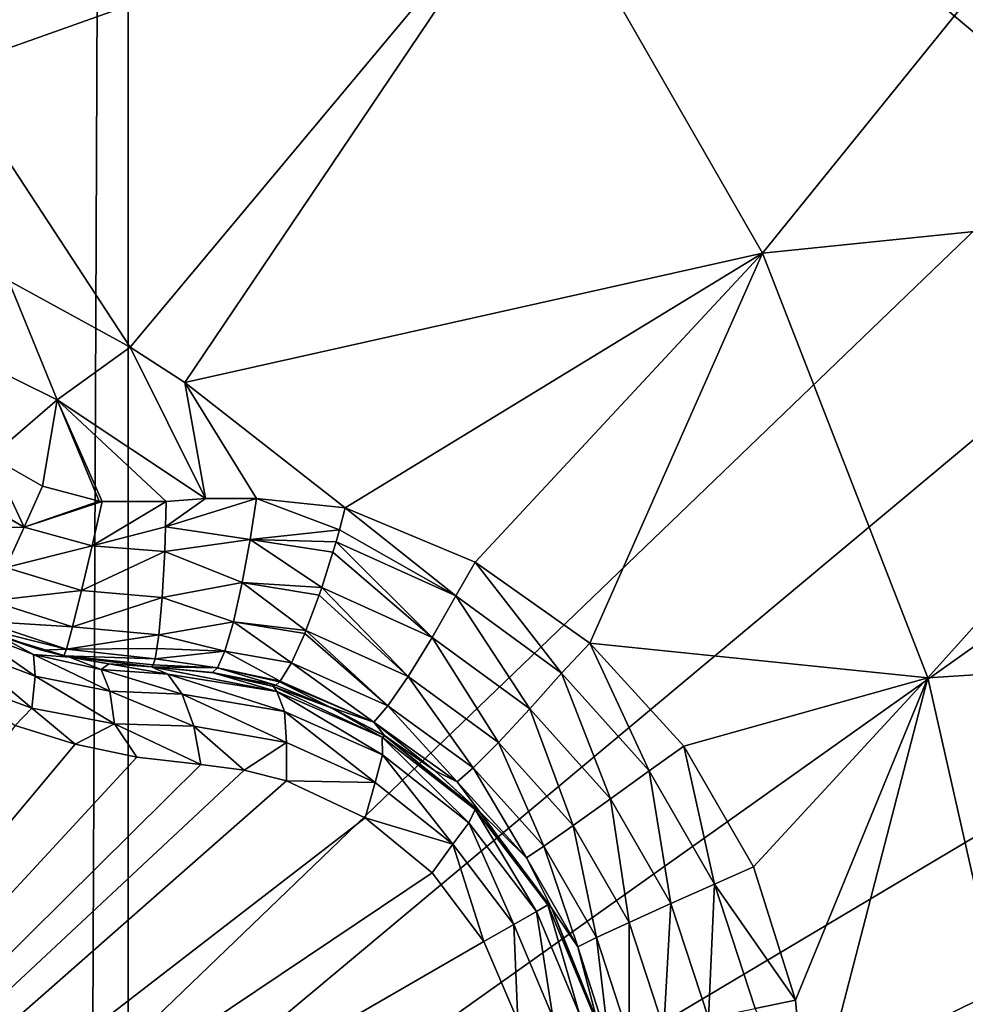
# Model space of a CAD drawing. Header units: metres. Extents: x -206 to 75, y -104 to 104.
# Tile 291 of 656: x -165.94 to -164.37, y 49.93 to 51.56. Entities that reach past the tile are written whole.
import ezdxf

# ---------------------------------------------------------------- set-up
doc = ezdxf.new("R2010")
doc.units = ezdxf.units.M
doc.layers.add('solid_01_1-CONSUMER_THERM_B_125288', color=7, linetype='CONTINUOUS')

msp = doc.modelspace()

# ---------------------------------------------------------------- linework, layer by layer
at = {"layer": 'solid_01_1-CONSUMER_THERM_B_125288'}
for points in [[(-106.887138, 47.939438, 1.5), (-97.174187, 56.091938, 1.5), (-200.514557, 74.966148, 1.5)], [(-107.910683, 47.194191, 1.5), (-106.887138, 47.939438, 1.5), (-200.514557, 74.966148, 1.5)], [(-108.467331, 46.871483, 1.5), (-107.910683, 47.194191, 1.5), (-200.514557, 74.966148, 1.5)], [(-109.048912, 46.586853, 1.5), (-108.467331, 46.871483, 1.5), (-200.514557, 74.966148, 1.5)], [(-109.651024, 46.343178, 1.5), (-109.048912, 46.586853, 1.5), (-200.514557, 74.966148, 1.5)], [(-110.268845, 46.142639, 1.5), (-109.651024, 46.343178, 1.5), (-200.514557, 74.966148, 1.5)], [(-110.897278, 45.986664, 1.5), (-110.268845, 46.142639, 1.5), (-200.514557, 74.966148, 1.5)], [(-111.53109, 45.875885, 1.5), (-110.897278, 45.986664, 1.5), (-200.514557, 74.966148, 1.5)], [(-112.794189, 45.78849, 1.5), (-111.53109, 45.875885, 1.5), (-200.514557, 74.966148, 1.5)], [(-168.100571, 58.189758, 1.5), (-112.794189, 45.78849, 1.5), (-200.514557, 74.966148, 1.5)], [(-76.404617, 63.580017, 75.400002), (-185.604614, 63.572178, 75.400002), (-92.716316, 42.429672, 75.400002)], [(-185.604614, 63.572178, 75.400002), (-93.500069, 42.491352, 75.400002), (-92.716316, 42.429672, 75.400002)], [(-185.604614, 63.572178, 75.400002), (-168.500076, 42.491318, 75.400002), (-93.500069, 42.491352, 75.400002)], [(-166.314148, 63.522121), (-165.762909, 63.471123), (-166.295959, -63.580036)], [(-165.762909, 63.471123), (-165.744736, -63.528877), (-166.295959, -63.580036)], [(-161.762909, 63.471695), (-165.744736, -63.528877), (-165.762909, 63.471123)], [(-161.762909, 63.471695), (-161.744736, -63.528305), (-165.744736, -63.528877)], [(-168.100571, 58.189758, 1.5), (-166.403046, 57.2313, 1.5), (-112.794189, 45.78849, 1.5)], [(-166.403046, 57.2313, 1.5), (-149.226578, 45.783272, 1.5), (-112.794189, 45.78849, 1.5)], [(-166.403046, 57.2313, 1.5), (-150.489685, 45.870308, 1.5), (-149.226578, 45.783272, 1.5)], [(-166.403046, 57.2313, 1.5), (-151.123535, 45.980904, 1.5), (-150.489685, 45.870308, 1.5)], [(-166.403046, 57.2313, 1.5), (-164.849518, 56.082249, 1.5), (-151.123535, 45.980904, 1.5)], [(-164.992844, 55.911392, 1.525184), (-155.134232, 47.932529, 1.5), (-164.849518, 56.082249, 1.5)], [(-164.849518, 56.082249, 1.5), (-151.752014, 46.1367, 1.5), (-151.123535, 45.980904, 1.5)], [(-164.849518, 56.082249, 1.5), (-152.369888, 46.337059, 1.5), (-151.752014, 46.1367, 1.5)], [(-164.849518, 56.082249, 1.5), (-152.972076, 46.580566, 1.5), (-152.369888, 46.337059, 1.5)], [(-164.849518, 56.082249, 1.5), (-153.553741, 46.865028, 1.5), (-152.972076, 46.580566, 1.5)], [(-164.849518, 56.082249, 1.5), (-154.110474, 47.187576, 1.5), (-153.553741, 46.865028, 1.5)], [(-164.849518, 56.082249, 1.5), (-155.134232, 47.932529, 1.5), (-154.110474, 47.187576, 1.5)], [(-155.277985, 47.761169, 1.525335), (-164.992844, 55.911392, 1.525184), (-165.129471, 55.74852, 1.599859)], [(-155.277985, 47.761169, 1.525335), (-155.134232, 47.932529, 1.5), (-164.992844, 55.911392, 1.525184)], [(-155.414581, 47.598335, 1.600154), (-165.129471, 55.74852, 1.599859), (-165.251877, 55.602592, 1.720235)], [(-155.414581, 47.598335, 1.600154), (-155.277985, 47.761169, 1.525335), (-165.129471, 55.74852, 1.599859)], [(-155.536942, 47.452469, 1.720659), (-165.251877, 55.602592, 1.720235), (-165.353867, 55.481018, 1.8802)], [(-155.536942, 47.452469, 1.720659), (-155.414581, 47.598335, 1.600154), (-165.251877, 55.602592, 1.720235)], [(-155.638855, 47.330975, 1.880731), (-165.353867, 55.481018, 1.8802), (-165.430191, 55.390038, 2.071429)], [(-155.638855, 47.330975, 1.880731), (-155.536942, 47.452469, 1.720659), (-165.353867, 55.481018, 1.8802)], [(-155.714905, 47.240318, 2.071429), (-165.430191, 55.390038, 2.071429), (-165.584442, 55.206154, 2.474663)], [(-155.638855, 47.330975, 1.880731), (-165.430191, 55.390038, 2.071429), (-155.714905, 47.240318, 2.071429)], [(-167.103546, 48.573505, 72.400002), (-167.104019, 55.223503, 72.400002), (-160.187317, 55.224003, 72.400002)], [(-167.103546, 48.573505, 72.400002), (-160.187317, 55.224003, 72.400002), (-159.994614, 54.5121, 72.400002)], [(-155.869156, 47.056435, 2.474663), (-165.584442, 55.206154, 2.474663), (-165.784622, 54.967514, 2.826262)], [(-155.869156, 47.056435, 2.474663), (-155.714905, 47.240318, 2.071429), (-165.584442, 55.206154, 2.474663)], [(-156.307755, 46.533585, 3.112886), (-165.784622, 54.967514, 2.826262), (-166.023544, 54.682697, 3.113388)], [(-156.069122, 46.818058, 2.825941), (-155.869156, 47.056435, 2.474663), (-165.784622, 54.967514, 2.826262)], [(-156.307755, 46.533585, 3.112886), (-156.069122, 46.818058, 2.825941), (-165.784622, 54.967514, 2.826262)], [(-156.576645, 46.213043, 3.325387), (-166.023544, 54.682697, 3.113388), (-166.29277, 54.361759, 3.325905)], [(-156.576645, 46.213043, 3.325387), (-156.307755, 46.533585, 3.112886), (-166.023544, 54.682697, 3.113388)], [(-167.103546, 48.573505, 72.400002), (-159.994614, 54.5121, 72.400002), (-159.681976, 53.844639, 72.400002)], [(-156.866318, 45.867725, 3.455959), (-166.29277, 54.361759, 3.325905), (-166.582779, 54.016029, 3.45631)], [(-156.866318, 45.867725, 3.455959), (-156.576645, 46.213043, 3.325387), (-166.29277, 54.361759, 3.325905)], [(-156.866318, 45.867725, 3.455959), (-166.582779, 54.016029, 3.45631), (-166.881851, 53.659512, 3.5)], [(-167.103546, 48.573505, 72.400002), (-159.681976, 53.844639, 72.400002), (-159.258514, 53.240978, 72.400002)], [(-156.866318, 45.867725, 3.455959), (-166.881851, 53.659512, 3.5), (-157.166565, 45.509792, 3.5)], [(-162.746674, 53.223858, 3.5), (-157.166565, 45.509792, 3.5), (-166.881851, 53.659512, 3.5)], [(-167.103546, 48.573505, 72.400002), (-159.258514, 53.240978, 72.400002), (-158.736923, 52.71946, 72.400002)], [(-167.103546, 48.573505, 72.400002), (-158.736923, 52.71946, 72.400002), (-158.133209, 52.296097, 72.400002)], [(-166.420471, 51.895752, 18.185537), (-166.059509, 51.480679, 18.299129), (-165.549194, 52.412025, 17.835464)], [(-166.059509, 51.480679, 18.299129), (-165.083023, 51.828278, 17.982162), (-165.549194, 52.412025, 17.835464)], [(-167.103546, 48.573505, 72.400002), (-158.133209, 52.296097, 72.400002), (-157.465698, 51.983543, 72.400002)], [(-167.103546, 48.573505, 72.400002), (-157.465698, 51.983543, 72.400002), (-156.753769, 51.790947, 72.400002)], [(-165.083023, 51.828278, 17.982162), (-164.708313, 51.176136, 18.100071), (-164.060104, 51.978035, 17.563581)], [(-164.708313, 51.176136, 18.100071), (-163.708252, 51.278358, 17.674295), (-164.060104, 51.978035, 17.563581)], [(-166.059509, 51.480679, 18.299129), (-165.757813, 51.019997, 18.393747), (-165.083023, 51.828278, 17.982162)], [(-165.757813, 51.019997, 18.393747), (-165.666809, 50.961487, 18.393749), (-165.083023, 51.828278, 17.982162)], [(-165.666809, 50.961487, 18.393749), (-164.708313, 51.176136, 18.100071), (-165.083023, 51.828278, 17.982162)], [(-156.75354, 48.574249, 72.400002), (-167.103546, 48.573505, 72.400002), (-156.753769, 51.790947, 72.400002)], [(-165.959549, 51.130451, 18.393747), (-165.757813, 51.019997, 18.393747), (-166.059509, 51.480679, 18.299129)], [(-164.708313, 51.176136, 18.100071), (-164.434036, 50.47121, 18.186367), (-163.708252, 51.278358, 17.674295)], [(-164.434036, 50.47121, 18.186367), (-163.45195, 50.534435, 17.754929), (-163.708252, 51.278358, 17.674295)], [(-165.666809, 50.961487, 18.393749), (-165.400879, 50.753284, 18.393747), (-164.708313, 51.176136, 18.100071)], [(-165.400879, 50.753284, 18.393747), (-165.185272, 50.663181, 18.365673), (-164.708313, 51.176136, 18.100071)], [(-165.185272, 50.663181, 18.365673), (-164.995178, 50.529217, 18.346268), (-164.708313, 51.176136, 18.100071)], [(-164.995178, 50.529217, 18.346268), (-164.434036, 50.47121, 18.186367), (-164.708313, 51.176136, 18.100071)], [(-165.878647, 50.932606, 18.426445), (-165.959549, 51.130451, 18.393747), (-166.143661, 51.063725, 18.426382)], [(-165.878647, 50.932606, 18.426445), (-165.757813, 51.019997, 18.393747), (-165.959549, 51.130451, 18.393747)], [(-165.988663, 50.838093, 18.439514), (-165.878647, 50.932606, 18.426445), (-166.143661, 51.063725, 18.426382)], [(-165.632538, 50.768719, 18.426382), (-165.757813, 51.019997, 18.393747), (-165.878647, 50.932606, 18.426445)], [(-165.632538, 50.768719, 18.426382), (-165.666809, 50.961487, 18.393749), (-165.757813, 51.019997, 18.393747)], [(-165.547974, 50.769085, 18.416172), (-165.400879, 50.753284, 18.393747), (-165.666809, 50.961487, 18.393749)], [(-165.547974, 50.769085, 18.416172), (-165.666809, 50.961487, 18.393749), (-165.632538, 50.768719, 18.426382)], [(-165.988663, 50.838093, 18.439514), (-165.903305, 50.789196, 18.439503), (-165.878647, 50.932606, 18.426445)], [(-165.903305, 50.789196, 18.439503), (-165.809036, 50.764744, 18.438219), (-165.878647, 50.932606, 18.426445)], [(-165.697708, 50.763824, 18.432564), (-165.632538, 50.768719, 18.426382), (-165.878647, 50.932606, 18.426445)], [(-165.804138, 50.764133, 18.438089), (-165.697708, 50.763824, 18.432564), (-165.878647, 50.932606, 18.426445)], [(-165.809036, 50.764744, 18.438219), (-165.804138, 50.764133, 18.438089), (-165.878647, 50.932606, 18.426445)], [(-166.033615, 50.779144, 18.430346), (-165.933746, 50.72155, 18.430346), (-165.988663, 50.838093, 18.439514)], [(-165.933746, 50.72155, 18.430346), (-165.903305, 50.789196, 18.439503), (-165.988663, 50.838093, 18.439514)], [(-165.933746, 50.72155, 18.430346), (-165.809036, 50.764744, 18.438219), (-165.903305, 50.789196, 18.439503)], [(-166.033615, 50.779144, 18.430346), (-166.076553, 50.719242, 18.395981), (-165.933746, 50.72155, 18.430346)], [(-165.933746, 50.72155, 18.430346), (-165.804138, 50.764133, 18.438089), (-165.809036, 50.764744, 18.438219)], [(-165.933746, 50.72155, 18.430346), (-165.820984, 50.690315, 18.430729), (-165.804138, 50.764133, 18.438089)], [(-165.820984, 50.690315, 18.430729), (-165.697708, 50.763824, 18.432564), (-165.804138, 50.764133, 18.438089)], [(-165.820984, 50.690315, 18.430729), (-165.698822, 50.722122, 18.433228), (-165.697708, 50.763824, 18.432564)], [(-165.698822, 50.722122, 18.433228), (-165.547974, 50.769085, 18.416172), (-165.632538, 50.768719, 18.426382)], [(-165.558334, 50.701057, 18.4196), (-165.547974, 50.769085, 18.416172), (-165.698822, 50.722122, 18.433228)], [(-165.698822, 50.722122, 18.433228), (-165.632538, 50.768719, 18.426382), (-165.697708, 50.763824, 18.432564)], [(-165.558334, 50.701057, 18.4196), (-165.410553, 50.716866, 18.401197), (-165.547974, 50.769085, 18.416172)], [(-165.410553, 50.716866, 18.401197), (-165.400879, 50.753284, 18.393747), (-165.547974, 50.769085, 18.416172)], [(-165.217255, 50.607712, 18.376822), (-165.400879, 50.753284, 18.393747), (-165.410553, 50.716866, 18.401197)], [(-165.217255, 50.607712, 18.376822), (-165.185272, 50.663181, 18.365673), (-165.400879, 50.753284, 18.393747)], [(-166.076553, 50.719242, 18.395981), (-165.964096, 50.654381, 18.395983), (-165.933746, 50.72155, 18.430346)], [(-165.933746, 50.72155, 18.430346), (-165.964096, 50.654381, 18.395983), (-165.820984, 50.690315, 18.430729)], [(-165.820984, 50.690315, 18.430729), (-165.700394, 50.680893, 18.42696), (-165.698822, 50.722122, 18.433228)], [(-165.558334, 50.701057, 18.4196), (-165.698822, 50.722122, 18.433228), (-165.700394, 50.680893, 18.42696)], [(-165.558334, 50.701057, 18.4196), (-165.416107, 50.697227, 18.402803), (-165.410553, 50.716866, 18.401197)], [(-165.217255, 50.607712, 18.376822), (-165.410553, 50.716866, 18.401197), (-165.416107, 50.697227, 18.402803)], [(-165.964096, 50.654381, 18.395983), (-165.83847, 50.616596, 18.397263), (-165.820984, 50.690315, 18.430729)], [(-165.820984, 50.690315, 18.430729), (-165.83847, 50.616596, 18.397263), (-165.700394, 50.680893, 18.42696)], [(-165.558334, 50.701057, 18.4196), (-165.700394, 50.680893, 18.42696), (-165.57164, 50.629601, 18.402061)], [(-165.558334, 50.701057, 18.4196), (-165.57164, 50.629601, 18.402061), (-165.439774, 50.621548, 18.393162)], [(-165.558334, 50.701057, 18.4196), (-165.421188, 50.679958, 18.402845), (-165.416107, 50.697227, 18.402803)], [(-165.558334, 50.701057, 18.4196), (-165.439774, 50.621548, 18.393162), (-165.421188, 50.679958, 18.402845)], [(-165.256378, 50.538639, 18.367188), (-165.416107, 50.697227, 18.402803), (-165.421188, 50.679958, 18.402845)], [(-165.256378, 50.538639, 18.367188), (-165.217255, 50.607712, 18.376822), (-165.416107, 50.697227, 18.402803)], [(-165.83847, 50.616596, 18.397263), (-165.704758, 50.604507, 18.394554), (-165.700394, 50.680893, 18.42696)], [(-165.57164, 50.629601, 18.402061), (-165.700394, 50.680893, 18.42696), (-165.704758, 50.604507, 18.394554)], [(-165.256378, 50.538639, 18.367188), (-165.421188, 50.679958, 18.402845), (-165.439774, 50.621548, 18.393162)], [(-165.217255, 50.607712, 18.376822), (-165.041748, 50.47916, 18.358753), (-165.185272, 50.663181, 18.365673)], [(-165.041748, 50.47916, 18.358753), (-164.995178, 50.529217, 18.346268), (-165.185272, 50.663181, 18.365673)], [(-165.964096, 50.654381, 18.395983), (-165.989105, 50.599304, 18.337481), (-165.83847, 50.616596, 18.397263)], [(-165.57164, 50.629601, 18.402061), (-165.704758, 50.604507, 18.394554), (-165.586441, 50.56459, 18.36202)], [(-165.57164, 50.629601, 18.402061), (-165.586441, 50.56459, 18.36202), (-165.466019, 50.550125, 18.356619)], [(-165.57164, 50.629601, 18.402061), (-165.44429, 50.608383, 18.388723), (-165.439774, 50.621548, 18.393162)], [(-165.57164, 50.629601, 18.402061), (-165.466019, 50.550125, 18.356619), (-165.44429, 50.608383, 18.388723)], [(-165.989105, 50.599304, 18.337481), (-165.853516, 50.556068, 18.338659), (-165.83847, 50.616596, 18.397263)], [(-165.83847, 50.616596, 18.397263), (-165.853516, 50.556068, 18.338659), (-165.704758, 50.604507, 18.394554)], [(-165.296341, 50.473824, 18.330465), (-165.44429, 50.608383, 18.388723), (-165.466019, 50.550125, 18.356619)], [(-165.296341, 50.473824, 18.330465), (-165.439774, 50.621548, 18.393162), (-165.44429, 50.608383, 18.388723)], [(-165.256378, 50.538639, 18.367188), (-165.439774, 50.621548, 18.393162), (-165.296341, 50.473824, 18.330465)], [(-165.094559, 50.419895, 18.349087), (-165.217255, 50.607712, 18.376822), (-165.256378, 50.538639, 18.367188)], [(-165.094559, 50.419895, 18.349087), (-165.041748, 50.47916, 18.358753), (-165.217255, 50.607712, 18.376822)], [(-165.989105, 50.599304, 18.337481), (-166.004562, 50.565559, 18.263947), (-165.853516, 50.556068, 18.338659)], [(-165.853516, 50.556068, 18.338659), (-165.710327, 50.543007, 18.338903), (-165.704758, 50.604507, 18.394554)], [(-165.586441, 50.56459, 18.36202), (-165.704758, 50.604507, 18.394554), (-165.710327, 50.543007, 18.338903)], [(-166.004562, 50.565559, 18.263947), (-166.009445, 50.555355, 18.189606), (-165.863571, 50.519073, 18.264473)], [(-166.004562, 50.565559, 18.263947), (-165.863571, 50.519073, 18.264473), (-165.853516, 50.556068, 18.338659)], [(-165.586441, 50.56459, 18.36202), (-165.710327, 50.543007, 18.338903), (-165.600723, 50.515629, 18.304127)], [(-165.586441, 50.56459, 18.36202), (-165.600723, 50.515629, 18.304127), (-165.490204, 50.496197, 18.298189)], [(-165.586441, 50.56459, 18.36202), (-165.468033, 50.545147, 18.352715), (-165.466019, 50.550125, 18.356619)], [(-165.586441, 50.56459, 18.36202), (-165.490204, 50.496197, 18.298189), (-165.468033, 50.545147, 18.352715)], [(-166.039032, 50.520817, 16.525846), (-165.915466, 50.474461, 16.547297), (-166.028809, 50.552586, 16.59473)], [(-166.028809, 50.552586, 16.59473), (-165.918152, 50.509979, 16.615051), (-165.974457, 50.540661, 16.674839)], [(-165.915466, 50.474461, 16.547297), (-165.918152, 50.509979, 16.615051), (-166.028809, 50.552586, 16.59473)], [(-166.009445, 50.555355, 18.189606), (-165.904999, 50.517372, 18.188997), (-165.863571, 50.519073, 18.264473)], [(-165.974457, 50.540661, 16.674839), (-165.904999, 50.517372, 18.188997), (-166.009445, 50.555355, 18.189606)], [(-165.853516, 50.556068, 18.338659), (-165.863571, 50.519073, 18.264473), (-165.710327, 50.543007, 18.338903)], [(-165.863571, 50.519073, 18.264473), (-165.713364, 50.520069, 18.304218), (-165.710327, 50.543007, 18.338903)], [(-165.600723, 50.515629, 18.304127), (-165.710327, 50.543007, 18.338903), (-165.713364, 50.520069, 18.304218)], [(-165.330353, 50.424747, 18.270638), (-165.468033, 50.545147, 18.352715), (-165.490204, 50.496197, 18.298189)], [(-165.330353, 50.424747, 18.270638), (-165.466019, 50.550125, 18.356619), (-165.468033, 50.545147, 18.352715)], [(-165.296341, 50.473824, 18.330465), (-165.466019, 50.550125, 18.356619), (-165.330353, 50.424747, 18.270638)], [(-165.858109, 50.505783, 16.708683), (-165.904999, 50.517372, 18.188997), (-165.974457, 50.540661, 16.674839)], [(-165.918152, 50.509979, 16.615051), (-165.858109, 50.505783, 16.708683), (-165.974457, 50.540661, 16.674839)], [(-165.256378, 50.538639, 18.367188), (-165.296341, 50.473824, 18.330465), (-165.146484, 50.364281, 18.312248)], [(-165.094559, 50.419895, 18.349087), (-165.256378, 50.538639, 18.367188), (-165.146484, 50.364281, 18.312248)], [(-165.041748, 50.47916, 18.358753), (-164.896667, 50.317383, 18.349483), (-164.995178, 50.529217, 18.346268)], [(-164.995178, 50.529217, 18.346268), (-164.838974, 50.358044, 18.336374), (-164.434036, 50.47121, 18.186367)], [(-164.896667, 50.317383, 18.349483), (-164.838974, 50.358044, 18.336374), (-164.995178, 50.529217, 18.346268)], [(-164.434036, 50.47121, 18.186367), (-164.266754, 49.730366, 18.238983), (-163.45195, 50.534435, 17.754929)], [(-166.039032, 50.520817, 16.525846), (-166.058487, 50.472027, 16.470167), (-165.921051, 50.421268, 16.492531)], [(-166.039032, 50.520817, 16.525846), (-165.921051, 50.421268, 16.492531), (-165.915466, 50.474461, 16.547297)], [(-165.918152, 50.509979, 16.615051), (-165.80603, 50.485542, 16.65275), (-165.858109, 50.505783, 16.708683)], [(-165.791412, 50.449593, 16.586763), (-165.80603, 50.485542, 16.65275), (-165.918152, 50.509979, 16.615051)], [(-165.915466, 50.474461, 16.547297), (-165.791412, 50.449593, 16.586763), (-165.918152, 50.509979, 16.615051)], [(-165.904999, 50.517372, 18.188997), (-165.867844, 50.507927, 18.188536), (-165.863571, 50.519073, 18.264473)], [(-165.858109, 50.505783, 16.708683), (-165.867844, 50.507927, 18.188536), (-165.904999, 50.517372, 18.188997)], [(-165.863571, 50.519073, 18.264473), (-165.867844, 50.507927, 18.188536), (-165.716446, 50.503239, 18.266209)], [(-165.863571, 50.519073, 18.264473), (-165.716446, 50.503239, 18.266209), (-165.713364, 50.520069, 18.304218)], [(-165.600723, 50.515629, 18.304127), (-165.713364, 50.520069, 18.304218), (-165.716446, 50.503239, 18.266209)], [(-165.600723, 50.515629, 18.304127), (-165.716446, 50.503239, 18.266209), (-165.612625, 50.487785, 18.237627)], [(-165.600723, 50.515629, 18.304127), (-165.612625, 50.487785, 18.237627), (-165.508713, 50.466141, 18.230299)], [(-165.600723, 50.515629, 18.304127), (-165.508713, 50.466141, 18.230299), (-165.490204, 50.496197, 18.298189)], [(-165.867844, 50.507927, 18.188536), (-165.719528, 50.49297, 18.225876), (-165.716446, 50.503239, 18.266209)], [(-165.867844, 50.507927, 18.188536), (-165.722488, 50.489571, 18.184393), (-165.719528, 50.49297, 18.225876)], [(-165.722488, 50.489571, 16.770613), (-165.722488, 50.489571, 18.184393), (-165.867844, 50.507927, 18.188536)], [(-165.792862, 50.49485, 16.735825), (-165.722488, 50.489571, 16.770613), (-165.867844, 50.507927, 18.188536)], [(-165.792862, 50.49485, 16.735825), (-165.867844, 50.507927, 18.188536), (-165.858109, 50.505783, 16.708683)], [(-165.80603, 50.485542, 16.65275), (-165.792862, 50.49485, 16.735825), (-165.858109, 50.505783, 16.708683)], [(-165.80603, 50.485542, 16.65275), (-165.695419, 50.477627, 16.701927), (-165.792862, 50.49485, 16.735825)], [(-165.792862, 50.49485, 16.735825), (-165.695419, 50.477627, 16.701927), (-165.722488, 50.489571, 16.770613)], [(-165.612625, 50.487785, 18.237627), (-165.719528, 50.49297, 18.225876), (-165.722488, 50.489571, 18.184393)], [(-165.612625, 50.487785, 18.237627), (-165.716446, 50.503239, 18.266209), (-165.719528, 50.49297, 18.225876)], [(-165.353516, 50.397911, 18.198984), (-165.490204, 50.496197, 18.298189), (-165.508713, 50.466141, 18.230299)], [(-165.330353, 50.424747, 18.270638), (-165.490204, 50.496197, 18.298189), (-165.353516, 50.397911, 18.198984)], [(-165.80603, 50.485542, 16.65275), (-165.671417, 50.44445, 16.639467), (-165.695419, 50.477627, 16.701927)], [(-165.791412, 50.449593, 16.586763), (-165.671417, 50.44445, 16.639467), (-165.80603, 50.485542, 16.65275)], [(-165.621216, 50.480183, 18.172096), (-165.612625, 50.487785, 18.237627), (-165.722488, 50.489571, 18.184393)], [(-165.619751, 50.47995, 16.797169), (-165.621216, 50.480183, 18.172096), (-165.722488, 50.489571, 18.184393)], [(-165.619751, 50.47995, 16.797169), (-165.722488, 50.489571, 18.184393), (-165.722488, 50.489571, 16.770613)], [(-165.514343, 50.448933, 16.76437), (-165.619751, 50.47995, 16.797169), (-165.722488, 50.489571, 16.770613)], [(-165.695419, 50.477627, 16.701927), (-165.514343, 50.448933, 16.76437), (-165.722488, 50.489571, 16.770613)], [(-165.501831, 50.415722, 16.696571), (-165.514343, 50.448933, 16.76437), (-165.695419, 50.477627, 16.701927)], [(-165.671417, 50.44445, 16.639467), (-165.501831, 50.415722, 16.696571), (-165.695419, 50.477627, 16.701927)], [(-165.612625, 50.487785, 18.237627), (-165.621216, 50.480183, 18.172096), (-165.516052, 50.459137, 18.193224)], [(-165.621216, 50.480183, 18.172096), (-165.521835, 50.457779, 18.155281), (-165.516052, 50.459137, 18.193224)], [(-165.619751, 50.47995, 16.797169), (-165.521835, 50.457779, 18.155281), (-165.621216, 50.480183, 18.172096)], [(-165.519852, 50.457188, 16.82033), (-165.521835, 50.457779, 18.155281), (-165.619751, 50.47995, 16.797169)], [(-165.514343, 50.448933, 16.76437), (-165.519852, 50.457188, 16.82033), (-165.619751, 50.47995, 16.797169)], [(-165.612625, 50.487785, 18.237627), (-165.509705, 50.46497, 18.225767), (-165.508713, 50.466141, 18.230299)], [(-165.612625, 50.487785, 18.237627), (-165.516052, 50.459137, 18.193224), (-165.509705, 50.46497, 18.225767)], [(-164.9608, 50.270611, 18.3398), (-165.041748, 50.47916, 18.358753), (-165.094559, 50.419895, 18.349087)], [(-164.9608, 50.270611, 18.3398), (-164.896667, 50.317383, 18.349483), (-165.041748, 50.47916, 18.358753)], [(-165.921051, 50.421268, 16.492531), (-166.058487, 50.472027, 16.470167), (-165.948654, 50.392624, 16.465441)], [(-165.915466, 50.474461, 16.547297), (-165.921051, 50.421268, 16.492531), (-165.783844, 50.395203, 16.533424)], [(-165.915466, 50.474461, 16.547297), (-165.783844, 50.395203, 16.533424), (-165.791412, 50.449593, 16.586763)], [(-165.425873, 50.422588, 18.138186), (-165.509705, 50.46497, 18.225767), (-165.516052, 50.459137, 18.193224)], [(-165.353516, 50.397911, 18.198984), (-165.508713, 50.466141, 18.230299), (-165.509705, 50.46497, 18.225767)], [(-165.353516, 50.397911, 18.198984), (-165.509705, 50.46497, 18.225767), (-165.425873, 50.422588, 18.138186)], [(-165.296341, 50.473824, 18.330465), (-165.330353, 50.424747, 18.270638), (-165.188538, 50.322163, 18.252228)], [(-165.146484, 50.364281, 18.312248), (-165.296341, 50.473824, 18.330465), (-165.188538, 50.322163, 18.252228)], [(-164.838974, 50.358044, 18.336374), (-164.723404, 50.157627, 18.336405), (-164.434036, 50.47121, 18.186367)], [(-164.723404, 50.157627, 18.336405), (-164.653534, 49.936874, 18.346346), (-164.434036, 50.47121, 18.186367)], [(-164.653534, 49.936874, 18.346346), (-164.632767, 49.705154, 18.365808), (-164.434036, 50.47121, 18.186367)], [(-164.632767, 49.705154, 18.365808), (-164.266754, 49.730366, 18.238983), (-164.434036, 50.47121, 18.186367)], [(-165.791412, 50.449593, 16.586763), (-165.783844, 50.395203, 16.533424), (-165.652222, 50.391533, 16.587652)], [(-165.791412, 50.449593, 16.586763), (-165.652222, 50.391533, 16.587652), (-165.671417, 50.44445, 16.639467)], [(-165.671417, 50.44445, 16.639467), (-165.49826, 50.364101, 16.640182), (-165.501831, 50.415722, 16.696571)], [(-165.652222, 50.391533, 16.587652), (-165.49826, 50.364101, 16.640182), (-165.671417, 50.44445, 16.639467)], [(-165.425873, 50.422588, 18.138186), (-165.516052, 50.459137, 18.193224), (-165.521835, 50.457779, 18.155281)], [(-165.519852, 50.457188, 16.82033), (-165.425873, 50.422588, 18.138186), (-165.521835, 50.457779, 18.155281)], [(-165.424362, 50.421921, 16.839996), (-165.425873, 50.422588, 18.138186), (-165.519852, 50.457188, 16.82033)], [(-165.339539, 50.373203, 16.810583), (-165.424362, 50.421921, 16.839996), (-165.519852, 50.457188, 16.82033)], [(-165.514343, 50.448933, 16.76437), (-165.339539, 50.373203, 16.810583), (-165.519852, 50.457188, 16.82033)], [(-165.339188, 50.343948, 16.739866), (-165.339539, 50.373203, 16.810583), (-165.514343, 50.448933, 16.76437)], [(-165.501831, 50.415722, 16.696571), (-165.339188, 50.343948, 16.739866), (-165.514343, 50.448933, 16.76437)], [(-165.921051, 50.421268, 16.492531), (-165.948654, 50.392624, 16.465441), (-165.849228, 50.361481, 16.486931)], [(-165.783844, 50.395203, 16.533424), (-165.921051, 50.421268, 16.492531), (-165.849228, 50.361481, 16.486931)], [(-165.501831, 50.415722, 16.696571), (-165.49826, 50.364101, 16.640182), (-165.351288, 50.298004, 16.679867)], [(-165.501831, 50.415722, 16.696571), (-165.351288, 50.298004, 16.679867), (-165.339188, 50.343948, 16.739866)], [(-165.353516, 50.397911, 18.198984), (-165.425873, 50.422588, 18.138186), (-165.335693, 50.375526, 18.12392)], [(-165.424362, 50.421921, 16.839996), (-165.335693, 50.375526, 18.12392), (-165.425873, 50.422588, 18.138186)], [(-165.334702, 50.374928, 16.856094), (-165.335693, 50.375526, 18.12392), (-165.424362, 50.421921, 16.839996)], [(-165.339539, 50.373203, 16.810583), (-165.334702, 50.374928, 16.856094), (-165.424362, 50.421921, 16.839996)], [(-165.330353, 50.424747, 18.270638), (-165.353516, 50.397911, 18.198984), (-165.214859, 50.299122, 18.180346)], [(-165.188538, 50.322163, 18.252228), (-165.330353, 50.424747, 18.270638), (-165.214859, 50.299122, 18.180346)], [(-165.094559, 50.419895, 18.349087), (-165.146484, 50.364281, 18.312248), (-165.022598, 50.22628, 18.302893)], [(-164.9608, 50.270611, 18.3398), (-165.094559, 50.419895, 18.349087), (-165.022598, 50.22628, 18.302893)], [(-165.783844, 50.395203, 16.533424), (-165.849228, 50.361481, 16.486931), (-165.746857, 50.339592, 16.516459)], [(-165.783844, 50.395203, 16.533424), (-165.746857, 50.339592, 16.516459), (-165.64061, 50.327614, 16.554106)], [(-165.783844, 50.395203, 16.533424), (-165.64061, 50.327614, 16.554106), (-165.652222, 50.391533, 16.587652)], [(-165.353516, 50.397911, 18.198984), (-165.335693, 50.375526, 18.12392), (-165.252686, 50.317516, 18.112694)], [(-165.214859, 50.299122, 18.180346), (-165.353516, 50.397911, 18.198984), (-165.252686, 50.317516, 18.112694)], [(-165.849228, 50.361481, 16.486931), (-165.948654, 50.392624, 16.465441), (-167.010834, 48.970943, 15.440842)], [(-165.652222, 50.391533, 16.587652), (-165.64061, 50.327614, 16.554106), (-165.568512, 50.318516, 16.580467)], [(-165.49826, 50.364101, 16.640182), (-165.652222, 50.391533, 16.587652), (-165.568512, 50.318516, 16.580467)], [(-165.49826, 50.364101, 16.640182), (-165.568512, 50.318516, 16.580467), (-165.498291, 50.300392, 16.603487)], [(-165.351288, 50.298004, 16.679867), (-165.49826, 50.364101, 16.640182), (-165.498291, 50.300392, 16.603487)], [(-165.339539, 50.373203, 16.810583), (-165.18515, 50.252872, 16.839632), (-165.334702, 50.374928, 16.856094)], [(-165.195786, 50.231163, 16.767014), (-165.18515, 50.252872, 16.839632), (-165.339539, 50.373203, 16.810583)], [(-165.339188, 50.343948, 16.739866), (-165.195786, 50.231163, 16.767014), (-165.339539, 50.373203, 16.810583)], [(-165.334702, 50.374928, 16.856094), (-165.252686, 50.317516, 18.112694), (-165.335693, 50.375526, 18.12392)], [(-165.177872, 50.249382, 16.877464), (-165.252686, 50.317516, 18.112694), (-165.334702, 50.374928, 16.856094)], [(-165.18515, 50.252872, 16.839632), (-165.177872, 50.249382, 16.877464), (-165.334702, 50.374928, 16.856094)], [(-165.146484, 50.364281, 18.312248), (-165.188538, 50.322163, 18.252228), (-165.071259, 50.192207, 18.242765)], [(-165.022598, 50.22628, 18.302893), (-165.146484, 50.364281, 18.312248), (-165.071259, 50.192207, 18.242765)], [(-165.746857, 50.339592, 16.516459), (-165.849228, 50.361481, 16.486931), (-167.010834, 48.970943, 15.440842)], [(-164.896667, 50.317383, 18.349483), (-164.788025, 50.129288, 18.349483), (-164.838974, 50.358044, 18.336374)], [(-164.788025, 50.129288, 18.349483), (-164.723404, 50.157627, 18.336405), (-164.838974, 50.358044, 18.336374)], [(-165.64061, 50.327614, 16.554106), (-165.746857, 50.339592, 16.516459), (-167.010834, 48.970943, 15.440842)], [(-165.339188, 50.343948, 16.739866), (-165.351288, 50.298004, 16.679867), (-165.222107, 50.195415, 16.704666)], [(-165.339188, 50.343948, 16.739866), (-165.222107, 50.195415, 16.704666), (-165.195786, 50.231163, 16.767014)], [(-165.568512, 50.318516, 16.580467), (-165.64061, 50.327614, 16.554106), (-167.010834, 48.970943, 15.440842)], [(-165.498291, 50.300392, 16.603487), (-165.568512, 50.318516, 16.580467), (-167.010834, 48.970943, 15.440842)], [(-165.214859, 50.299122, 18.180346), (-165.252686, 50.317516, 18.112694), (-165.178085, 50.249603, 18.104654)], [(-165.177872, 50.249382, 16.877464), (-165.178085, 50.249603, 18.104654), (-165.252686, 50.317516, 18.112694)], [(-165.188538, 50.322163, 18.252228), (-165.214859, 50.299122, 18.180346), (-165.100143, 50.172958, 18.170752)], [(-165.071259, 50.192207, 18.242765), (-165.188538, 50.322163, 18.252228), (-165.100143, 50.172958, 18.170752)], [(-164.860596, 50.097115, 18.3398), (-164.896667, 50.317383, 18.349483), (-164.9608, 50.270611, 18.3398)], [(-164.860596, 50.097115, 18.3398), (-164.788025, 50.129288, 18.349483), (-164.896667, 50.317383, 18.349483)], [(-165.367752, 50.238953, 16.639118), (-165.498291, 50.300392, 16.603487), (-167.010834, 48.970943, 15.440842)], [(-165.351288, 50.298004, 16.679867), (-165.498291, 50.300392, 16.603487), (-165.367752, 50.238953, 16.639118)], [(-165.222107, 50.195415, 16.704666), (-165.351288, 50.298004, 16.679867), (-165.367752, 50.238953, 16.639118)], [(-165.100143, 50.172958, 18.170752), (-165.214859, 50.299122, 18.180346), (-165.178085, 50.249603, 18.104654)], [(-164.9608, 50.270611, 18.3398), (-165.022598, 50.22628, 18.302893), (-164.929871, 50.065742, 18.302893)], [(-164.860596, 50.097115, 18.3398), (-164.9608, 50.270611, 18.3398), (-164.929871, 50.065742, 18.302893)], [(-165.195786, 50.231163, 16.767014), (-165.083664, 50.083965, 16.776276), (-165.18515, 50.252872, 16.839632)], [(-165.18515, 50.252872, 16.839632), (-165.064545, 50.095013, 16.849558), (-165.177872, 50.249382, 16.877464)], [(-165.083664, 50.083965, 16.776276), (-165.064545, 50.095013, 16.849558), (-165.18515, 50.252872, 16.839632)], [(-165.100143, 50.172958, 18.170752), (-165.178085, 50.249603, 18.104654), (-165.058151, 50.088692, 18.098516)], [(-165.177872, 50.249382, 16.877464), (-165.058151, 50.088692, 18.098516), (-165.178085, 50.249603, 18.104654)], [(-165.058136, 50.088661, 16.884199), (-165.058151, 50.088692, 18.098516), (-165.177872, 50.249382, 16.877464)], [(-165.064545, 50.095013, 16.849558), (-165.058136, 50.088661, 16.884199), (-165.177872, 50.249382, 16.877464)], [(-165.256638, 50.148167, 16.660555), (-165.367752, 50.238953, 16.639118), (-167.010834, 48.970943, 15.440842)], [(-165.222107, 50.195415, 16.704666), (-165.367752, 50.238953, 16.639118), (-165.256638, 50.148167, 16.660555)], [(-165.195786, 50.231163, 16.767014), (-165.222107, 50.195415, 16.704666), (-165.121094, 50.062347, 16.713108)], [(-165.195786, 50.231163, 16.767014), (-165.121094, 50.062347, 16.713108), (-165.083664, 50.083965, 16.776276)], [(-165.022598, 50.22628, 18.302893), (-165.071259, 50.192207, 18.242765), (-164.983704, 50.040619, 18.242765)], [(-164.929871, 50.065742, 18.302893), (-165.022598, 50.22628, 18.302893), (-164.983704, 50.040619, 18.242765)], [(-165.222107, 50.195415, 16.704666), (-165.256638, 50.148167, 16.660555), (-165.170715, 50.033752, 16.667709)], [(-165.121094, 50.062347, 16.713108), (-165.222107, 50.195415, 16.704666), (-165.170715, 50.033752, 16.667709)], [(-165.071259, 50.192207, 18.242765), (-165.100143, 50.172958, 18.170752), (-165.014816, 50.025215, 18.170752)], [(-164.983704, 50.040619, 18.242765), (-165.071259, 50.192207, 18.242765), (-165.014816, 50.025215, 18.170752)], [(-165.014816, 50.025215, 18.170752), (-165.100143, 50.172958, 18.170752), (-165.058151, 50.088692, 18.098516)], [(-164.788025, 50.129288, 18.349483), (-164.653534, 49.936874, 18.346346), (-164.723404, 50.157627, 18.336405)], [(-165.170715, 50.033752, 16.667709), (-165.256638, 50.148167, 16.660555), (-167.010834, 48.970943, 15.440842)], [(-164.798141, 49.906647, 18.349087), (-164.788025, 50.129288, 18.349483), (-164.860596, 50.097115, 18.3398)], [(-164.798141, 49.906647, 18.349087), (-164.720413, 49.922771, 18.358753), (-164.788025, 50.129288, 18.349483)], [(-164.788025, 50.129288, 18.349483), (-164.720413, 49.922771, 18.358753), (-164.653534, 49.936874, 18.346346)], [(-165.083664, 50.083965, 16.776276), (-165.012192, 49.913292, 16.767014), (-165.064545, 50.095013, 16.849558)], [(-165.064545, 50.095013, 16.849558), (-164.988083, 49.911644, 16.83964), (-165.058136, 50.088661, 16.884199)], [(-165.012192, 49.913292, 16.767014), (-164.988083, 49.911644, 16.83964), (-165.064545, 50.095013, 16.849558)], [(-165.014816, 50.025215, 18.170752), (-165.058151, 50.088692, 18.098516), (-164.982758, 49.902622, 18.105808)], [(-165.058136, 50.088661, 16.884199), (-164.982758, 49.902622, 18.105808), (-165.058151, 50.088692, 18.098516)], [(-164.982742, 49.902519, 16.876156), (-164.982758, 49.902622, 18.105808), (-165.058136, 50.088661, 16.884199)], [(-164.988083, 49.911644, 16.83964), (-164.982742, 49.902519, 16.876156), (-165.058136, 50.088661, 16.884199)], [(-164.860596, 50.097115, 18.3398), (-164.929871, 50.065742, 18.302893), (-164.872253, 49.889465, 18.312248)], [(-164.798141, 49.906647, 18.349087), (-164.860596, 50.097115, 18.3398), (-164.872253, 49.889465, 18.312248)], [(-165.083664, 50.083965, 16.776276), (-165.121094, 50.062347, 16.713108), (-165.05632, 49.908356, 16.70466)], [(-165.083664, 50.083965, 16.776276), (-165.05632, 49.908356, 16.70466), (-165.012192, 49.913292, 16.767014)], [(-165.121094, 50.062347, 16.713108), (-165.170715, 50.033752, 16.667709), (-165.114517, 49.902164, 16.660566)], [(-165.05632, 49.908356, 16.70466), (-165.121094, 50.062347, 16.713108), (-165.114517, 49.902164, 16.660566)], [(-164.929871, 50.065742, 18.302893), (-164.983704, 50.040619, 18.242765), (-164.929749, 49.874092, 18.252228)], [(-164.872253, 49.889465, 18.312248), (-164.929871, 50.065742, 18.302893), (-164.929749, 49.874092, 18.252228)], [(-164.983704, 50.040619, 18.242765), (-165.014816, 50.025215, 18.170752), (-164.96286, 49.862804, 18.180346)], [(-164.929749, 49.874092, 18.252228), (-164.983704, 50.040619, 18.242765), (-164.96286, 49.862804, 18.180346)], [(-165.114517, 49.902164, 16.660566), (-165.170715, 50.033752, 16.667709), (-167.010834, 48.970943, 15.440842)], [(-164.96286, 49.862804, 18.180346), (-165.014816, 50.025215, 18.170752), (-164.982758, 49.902622, 18.105808)], [(-164.720413, 49.922771, 18.358753), (-164.632767, 49.705154, 18.365808), (-164.653534, 49.936874, 18.346346)]]:
    msp.add_3dface(points, dxfattribs=at)

doc.saveas('drawing.dxf')
